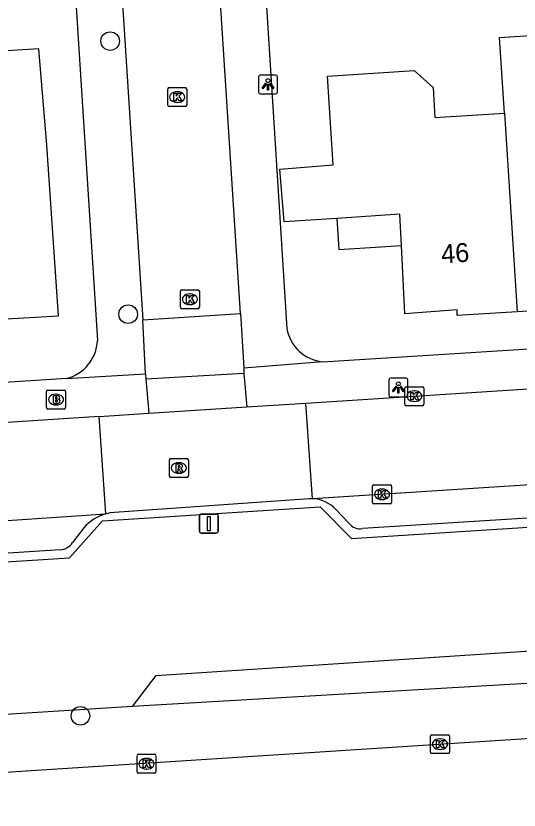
# Model space of a CAD drawing. Extents: x 159628 to 160723, y 388176 to 389416.
# Drawn here: x 160435.14 to 160461.73, y 388328.24 to 388370.17 of the extents above; entities that cross this region are included whole.
import ezdxf

# ---------------------------------------------------------------- set-up
doc = ezdxf.new("R2010")
doc.units = 0
for name, color, linetype in [('IMGEO_Boom', 7, 'Continuous'), ('IMGEO_Brandkraan', 7, 'Continuous'), ('IMGEO_Groenvoorziening', 7, 'Continuous'), ('IMGEO_Kolk', 7, 'Continuous'), ('IMGEO_Lichtpunt', 7, 'Continuous'), ('IMGEO_Pand', 7, 'Continuous'), ('IMGEO_Pand_nummerreeks', 7, 'Continuous'), ('IMGEO_Pand_overbouw', 7, 'Continuous'), ('IMGEO_Rijbaan_lokaal_open', 7, 'Continuous'), ('IMGEO_Rijbaan_regionaal_gesloten', 7, 'Continuous'), ('IMGEO_Rioolput', 7, 'Continuous'), ('IMGEO_Verkeersbordpaal', 7, 'Continuous'), ('IMGEO_Voetpad_open', 7, 'Continuous')]:
    doc.layers.add(name, color=color, linetype=linetype)

msp = doc.modelspace()

# ---------------------------------------------------------------- linework, layer by layer
at = {"layer": 'IMGEO_Boom'}
for centre in [(160440.123, 388368.835), (160441.073, 388354.42), (160438.553, 388333.221)]:
    msp.add_circle(centre, 0.489, dxfattribs=at)
at = {"layer": 'IMGEO_Brandkraan'}
for p, q in [((160436.763, 388349.487), (160436.763, 388350.339)), ((160436.838, 388350.413), (160437.69, 388350.413)), ((160437.764, 388350.339), (160437.764, 388349.487)), ((160437.251, 388350.193), (160437.276, 388350.193)), ((160437.274, 388349.633), (160437.249, 388349.633)), ((160437.69, 388349.413), (160436.838, 388349.413))]:
    msp.add_line(p, q, dxfattribs=at)
for points in [[(160436.763, 388349.487), (160436.763, 388350.339)], [(160436.838, 388350.413), (160437.69, 388350.413)], [(160437.764, 388350.339), (160437.764, 388349.487)], [(160437.111, 388350.113), (160437.111, 388349.713), (160437.324, 388349.713)], [(160437.342, 388350.113), (160437.111, 388350.113)], [(160437.29, 388350.032), (160437.236, 388350.032), (160437.236, 388349.956)], [(160437.236, 388349.956), (160437.289, 388349.956)], [(160437.298, 388349.88), (160437.236, 388349.88), (160437.236, 388349.799)], [(160437.236, 388349.799), (160437.298, 388349.799)], [(160437.69, 388349.413), (160436.838, 388349.413)]]:
    msp.add_lwpolyline(points, dxfattribs=at)
for centre, radius, start, end in [((160436.84, 388350.337), 0.0765, 91.552, 178.448), ((160436.84, 388350.337), 0.0765, 91.552, 178.448), ((160437.688, 388350.337), 0.0765, 1.552, 88.448), ((160437.688, 388350.337), 0.0765, 1.552, 88.448), ((160437.291, 388349.994), 0.0379, 267.8285, 90.9355), ((160437.346, 388349.968), 0.145, 59.4692, 91.5367), ((160437.371, 388350.015), 0.0922, 285.5137, 58.1501), ((160437.376, 388349.823), 0.105, 301.3115, 78.989), ((160437.299, 388349.839), 0.0404, 269.8759, 90.5077), ((160437.33, 388349.964), 0.251, 268.6676, 293.5347), ((160436.84, 388349.489), 0.0765, 181.552, 268.448), ((160436.84, 388349.489), 0.0765, 181.552, 268.448), ((160437.688, 388349.489), 0.0765, 271.552, 358.448), ((160437.688, 388349.489), 0.0765, 271.552, 358.448)]:
    msp.add_arc(centre, radius, start, end, dxfattribs=at)
for centre, major_axis, ratio, start_param, end_param in [((160437.25, 388349.913), (-0.387, 0.002), 0.722429, 4.712389, 7.853982), ((160437.275, 388349.913), (-0.39, 0.002), 0.717154, 1.570796, 4.712389)]:
    msp.add_ellipse(centre, major_axis=major_axis, ratio=ratio, start_param=start_param, end_param=end_param, dxfattribs=at)
at = {"layer": 'IMGEO_Groenvoorziening'}
for points in [[(160441.302, 388333.713), (160442.552, 388335.356), (160467.15, 388336.963), (160467.275, 388335.225)], [(160467.275, 388335.225), (160441.302, 388333.713)], [(160441.302, 388333.713), (160403.067, 388331.305)]]:
    msp.add_lwpolyline(points, dxfattribs=at)
at = {"layer": 'IMGEO_Kolk'}
for p, q in [((160443.166, 388365.454), (160443.166, 388366.306)), ((160443.241, 388366.38), (160444.093, 388366.38)), ((160444.167, 388366.306), (160444.167, 388365.454)), ((160443.654, 388366.16), (160443.679, 388366.16)), ((160443.677, 388365.6), (160443.652, 388365.6)), ((160444.093, 388365.38), (160443.241, 388365.38)), ((160443.836, 388354.783), (160443.836, 388355.635)), ((160443.911, 388355.709), (160444.763, 388355.709)), ((160444.324, 388355.489), (160444.349, 388355.489)), ((160444.837, 388355.635), (160444.837, 388354.783)), ((160444.763, 388354.709), (160443.911, 388354.709)), ((160444.347, 388354.929), (160444.322, 388354.929)), ((160455.692, 388349.665), (160455.692, 388350.517)), ((160455.767, 388350.591), (160456.619, 388350.591)), ((160456.18, 388350.371), (160456.205, 388350.371)), ((160456.693, 388350.517), (160456.693, 388349.665)), ((160456.619, 388349.591), (160455.767, 388349.591)), ((160456.203, 388349.811), (160456.178, 388349.811)), ((160453.984, 388344.486), (160453.984, 388345.338)), ((160454.059, 388345.412), (160454.911, 388345.412)), ((160454.985, 388345.338), (160454.985, 388344.486)), ((160454.472, 388345.192), (160454.497, 388345.192)), ((160454.495, 388344.632), (160454.47, 388344.632)), ((160454.911, 388344.412), (160454.059, 388344.412)), ((160457.047, 388331.298), (160457.047, 388332.15)), ((160457.122, 388332.224), (160457.974, 388332.224)), ((160457.535, 388332.004), (160457.56, 388332.004)), ((160458.048, 388332.15), (160458.048, 388331.298)), ((160441.543, 388330.265), (160441.543, 388331.117)), ((160441.618, 388331.191), (160442.47, 388331.191)), ((160442.544, 388331.117), (160442.544, 388330.265)), ((160457.974, 388331.224), (160457.122, 388331.224)), ((160457.558, 388331.444), (160457.533, 388331.444)), ((160442.031, 388330.971), (160442.056, 388330.971)), ((160442.054, 388330.411), (160442.029, 388330.411)), ((160442.47, 388330.191), (160441.618, 388330.191))]:
    msp.add_line(p, q, dxfattribs=at)
for points in [[(160443.166, 388365.454), (160443.166, 388366.306)], [(160443.241, 388366.38), (160444.093, 388366.38)], [(160444.167, 388366.306), (160444.167, 388365.454)], [(160443.487, 388366.08), (160443.61, 388366.08), (160443.61, 388365.929), (160443.74, 388366.08), (160443.904, 388366.08), (160443.758, 388365.929), (160443.911, 388365.68), (160443.759, 388365.68), (160443.674, 388365.844), (160443.61, 388365.777), (160443.61, 388365.68), (160443.487, 388365.68), (160443.487, 388366.08)], [(160444.093, 388365.38), (160443.241, 388365.38)], [(160443.836, 388354.783), (160443.836, 388355.635)], [(160443.911, 388355.709), (160444.763, 388355.709)], [(160444.157, 388355.409), (160444.28, 388355.409), (160444.28, 388355.258), (160444.41, 388355.409), (160444.574, 388355.409), (160444.428, 388355.258), (160444.581, 388355.009), (160444.429, 388355.009), (160444.344, 388355.173), (160444.28, 388355.106), (160444.28, 388355.009), (160444.157, 388355.009), (160444.157, 388355.409)], [(160444.837, 388355.635), (160444.837, 388354.783)], [(160444.763, 388354.709), (160443.911, 388354.709)], [(160455.692, 388349.665), (160455.692, 388350.517)], [(160455.767, 388350.591), (160456.619, 388350.591)], [(160456.693, 388350.517), (160456.693, 388349.665)], [(160456.013, 388350.291), (160456.136, 388350.291), (160456.136, 388350.14), (160456.266, 388350.291), (160456.43, 388350.291), (160456.284, 388350.14), (160456.437, 388349.891), (160456.285, 388349.891), (160456.2, 388350.055), (160456.136, 388349.988), (160456.136, 388349.891), (160456.013, 388349.891), (160456.013, 388350.291)], [(160456.619, 388349.591), (160455.767, 388349.591)], [(160453.984, 388344.486), (160453.984, 388345.338)], [(160454.059, 388345.412), (160454.911, 388345.412)], [(160454.985, 388345.338), (160454.985, 388344.486)], [(160454.305, 388345.112), (160454.428, 388345.112), (160454.428, 388344.961), (160454.558, 388345.112), (160454.722, 388345.112), (160454.576, 388344.961), (160454.729, 388344.712), (160454.577, 388344.712), (160454.492, 388344.876), (160454.428, 388344.809), (160454.428, 388344.712), (160454.305, 388344.712), (160454.305, 388345.112)], [(160454.911, 388344.412), (160454.059, 388344.412)], [(160457.047, 388331.298), (160457.047, 388332.15)], [(160457.122, 388332.224), (160457.974, 388332.224)], [(160457.368, 388331.924), (160457.491, 388331.924), (160457.491, 388331.773), (160457.621, 388331.924), (160457.785, 388331.924), (160457.639, 388331.773), (160457.792, 388331.524), (160457.64, 388331.524), (160457.555, 388331.688), (160457.491, 388331.621), (160457.491, 388331.524), (160457.368, 388331.524), (160457.368, 388331.924)], [(160458.048, 388332.15), (160458.048, 388331.298)], [(160441.543, 388330.265), (160441.543, 388331.117)], [(160441.618, 388331.191), (160442.47, 388331.191)], [(160442.544, 388331.117), (160442.544, 388330.265)], [(160457.974, 388331.224), (160457.122, 388331.224)], [(160441.864, 388330.891), (160441.987, 388330.891), (160441.987, 388330.74), (160442.117, 388330.891), (160442.281, 388330.891), (160442.135, 388330.74), (160442.288, 388330.491), (160442.136, 388330.491), (160442.051, 388330.655), (160441.987, 388330.588), (160441.987, 388330.491), (160441.864, 388330.491), (160441.864, 388330.891)], [(160442.47, 388330.191), (160441.618, 388330.191)]]:
    msp.add_lwpolyline(points, dxfattribs=at)
for centre, start, end in [((160443.243, 388366.304), 91.552, 178.448), ((160443.243, 388366.304), 91.552, 178.448), ((160444.091, 388366.304), 1.552, 88.448), ((160444.091, 388366.304), 1.552, 88.448), ((160443.243, 388365.456), 181.552, 268.448), ((160443.243, 388365.456), 181.552, 268.448), ((160444.091, 388365.456), 271.552, 358.448), ((160444.091, 388365.456), 271.552, 358.448), ((160443.913, 388355.633), 91.552, 178.448), ((160443.913, 388355.633), 91.552, 178.448), ((160444.761, 388355.633), 1.552, 88.448), ((160444.761, 388355.633), 1.552, 88.448), ((160443.913, 388354.785), 181.552, 268.448), ((160443.913, 388354.785), 181.552, 268.448), ((160444.761, 388354.785), 271.552, 358.448), ((160444.761, 388354.785), 271.552, 358.448), ((160455.769, 388350.515), 91.552, 178.448), ((160455.769, 388350.515), 91.552, 178.448), ((160456.617, 388350.515), 1.552, 88.448), ((160456.617, 388350.515), 1.552, 88.448), ((160455.769, 388349.667), 181.552, 268.448), ((160455.769, 388349.667), 181.552, 268.448), ((160456.617, 388349.667), 271.552, 358.448), ((160456.617, 388349.667), 271.552, 358.448), ((160454.061, 388345.336), 91.552, 178.448), ((160454.061, 388345.336), 91.552, 178.448), ((160454.909, 388345.336), 1.552, 88.448), ((160454.909, 388345.336), 1.552, 88.448), ((160454.061, 388344.488), 181.552, 268.448), ((160454.061, 388344.488), 181.552, 268.448), ((160454.909, 388344.488), 271.552, 358.448), ((160454.909, 388344.488), 271.552, 358.448), ((160457.124, 388332.148), 91.552, 178.448), ((160457.124, 388332.148), 91.552, 178.448), ((160457.972, 388332.148), 1.552, 88.448), ((160457.972, 388332.148), 1.552, 88.448), ((160441.62, 388331.115), 91.552, 178.448), ((160441.62, 388331.115), 91.552, 178.448), ((160442.468, 388331.115), 1.552, 88.448), ((160442.468, 388331.115), 1.552, 88.448), ((160457.124, 388331.3), 181.552, 268.448), ((160457.124, 388331.3), 181.552, 268.448), ((160457.972, 388331.3), 271.552, 358.448), ((160457.972, 388331.3), 271.552, 358.448), ((160441.62, 388330.267), 181.552, 268.448), ((160441.62, 388330.267), 181.552, 268.448), ((160442.468, 388330.267), 271.552, 358.448), ((160442.468, 388330.267), 271.552, 358.448)]:
    msp.add_arc(centre, 0.0765, start, end, dxfattribs=at)
for centre, major_axis, ratio, start_param, end_param in [((160443.653, 388365.88), (-0.387, 0.002), 0.722429, 4.712389, 7.853982), ((160443.678, 388365.88), (-0.39, 0.002), 0.717154, 1.570796, 4.712389), ((160444.323, 388355.209), (-0.387, 0.002), 0.722429, 4.712389, 7.853982), ((160444.348, 388355.209), (-0.39, 0.002), 0.717154, 1.570796, 4.712389), ((160456.179, 388350.091), (-0.387, 0.002), 0.722429, 4.712389, 7.853982), ((160456.204, 388350.091), (-0.39, 0.002), 0.717154, 1.570796, 4.712389), ((160454.471, 388344.912), (-0.387, 0.002), 0.722429, 4.712389, 7.853982), ((160454.496, 388344.912), (-0.39, 0.002), 0.717154, 1.570796, 4.712389), ((160457.534, 388331.724), (-0.387, 0.002), 0.722429, 4.712389, 7.853982), ((160457.559, 388331.724), (-0.39, 0.002), 0.717154, 1.570796, 4.712389), ((160442.03, 388330.691), (-0.387, 0.002), 0.722429, 4.712389, 7.853982), ((160442.055, 388330.691), (-0.39, 0.002), 0.717154, 1.570796, 4.712389)]:
    msp.add_ellipse(centre, major_axis=major_axis, ratio=ratio, start_param=start_param, end_param=end_param, dxfattribs=at)
at = {"layer": 'IMGEO_Lichtpunt'}
for p, q in [((160447.962, 388366.949), (160447.962, 388366.142)), ((160447.962, 388366.949), (160447.962, 388366.142)), ((160448.864, 388367.044), (160448.056, 388367.044)), ((160448.864, 388367.044), (160448.056, 388367.044)), ((160448.958, 388366.142), (160448.958, 388366.949)), ((160448.958, 388366.142), (160448.958, 388366.949)), ((160448.056, 388366.048), (160448.864, 388366.048)), ((160448.056, 388366.048), (160448.864, 388366.048)), ((160454.85, 388350.95), (160454.85, 388350.143)), ((160454.85, 388350.95), (160454.85, 388350.143)), ((160455.752, 388351.045), (160454.944, 388351.045)), ((160455.752, 388351.045), (160454.944, 388351.045)), ((160455.846, 388350.143), (160455.846, 388350.95)), ((160455.846, 388350.143), (160455.846, 388350.95)), ((160454.944, 388350.049), (160455.752, 388350.049)), ((160454.944, 388350.049), (160455.752, 388350.049))]:
    msp.add_line(p, q, dxfattribs=at)
for points in [[(160448.336, 388366.613), (160448.375, 388366.585), (160448.187, 388366.323), (160448.149, 388366.35), (160448.336, 388366.613)], [(160448.438, 388366.565), (160448.485, 388366.565), (160448.485, 388366.243), (160448.438, 388366.243), (160448.438, 388366.565)], [(160448.548, 388366.585), (160448.586, 388366.612), (160448.773, 388366.35), (160448.734, 388366.322), (160448.548, 388366.585)], [(160455.224, 388350.614), (160455.263, 388350.586), (160455.075, 388350.324), (160455.037, 388350.351), (160455.224, 388350.614)], [(160455.326, 388350.566), (160455.373, 388350.566), (160455.373, 388350.244), (160455.326, 388350.244), (160455.326, 388350.566)], [(160455.436, 388350.586), (160455.474, 388350.613), (160455.661, 388350.351), (160455.622, 388350.323), (160455.436, 388350.586)]]:
    msp.add_lwpolyline(points, dxfattribs=at)
for centre in [(160448.461, 388366.747), (160455.349, 388350.748)]:
    msp.add_circle(centre, 0.0994, dxfattribs=at)
for centre, start, end in [((160448.056, 388366.949), 90, 180), ((160448.056, 388366.949), 90, 180), ((160448.864, 388366.949), 0, 90), ((160448.864, 388366.949), 0, 90), ((160448.056, 388366.142), 180, 270), ((160448.056, 388366.142), 180, 270), ((160448.864, 388366.142), 270, 0), ((160448.864, 388366.142), 270, 360), ((160454.944, 388350.95), 90, 180), ((160454.944, 388350.95), 90, 180), ((160455.752, 388350.95), 0, 90), ((160455.752, 388350.95), 0, 90), ((160454.944, 388350.143), 180, 270), ((160454.944, 388350.143), 180, 270), ((160455.752, 388350.143), 270, 0), ((160455.752, 388350.143), 270, 360)]:
    msp.add_arc(centre, 0.0946, start, end, dxfattribs=at)
at = {"layer": 'IMGEO_Pand'}
for points in [[(160460.949, 388365.037), (160460.69, 388369.028), (160469.61, 388369.607), (160469.704, 388368.16)], [(160431.225, 388353.953), (160431.306, 388352.556), (160433.817, 388352.733), (160433.722, 388354.116), (160437.391, 388354.334), (160436.781, 388363.35), (160436.354, 388368.432), (160433.761, 388368.266), (160434.089, 388363.179), (160430.699, 388362.961)], [(160461.629, 388354.549), (160458.458, 388354.346), (160458.462, 388354.644), (160455.697, 388354.445), (160455.515, 388358.041), (160455.431, 388359.702), (160452.096, 388359.469), (160449.31, 388359.292), (160449.094, 388362.083), (160451.908, 388362.301), (160451.598, 388366.977), (160456.188, 388367.277), (160457.179, 388366.384), (160457.282, 388364.797), (160460.949, 388365.037)], [(160460.949, 388365.037), (160461.629, 388354.549)], [(160470.192, 388360.63), (160467.096, 388360.434), (160467.198, 388358.811), (160467.424, 388355.218), (160464.666, 388355.043), (160464.685, 388354.744), (160461.629, 388354.549)]]:
    msp.add_lwpolyline(points, dxfattribs=at)
at = {"layer": 'IMGEO_Pand_overbouw'}
msp.add_lwpolyline([(160452.096, 388359.469), (160452.202, 388357.835), (160455.515, 388358.041), (160455.431, 388359.702)], close=True, dxfattribs=at)
at = {"layer": 'IMGEO_Rijbaan_lokaal_open'}
for points in [[(160438.719, 388402.783), (160441.847, 388354.123)], [(160447.012, 388354.455), (160443.874, 388403.115)], [(160441.847, 388354.123), (160447.012, 388354.455)], [(160441.998, 388351.273), (160441.847, 388354.123)], [(160447.012, 388354.455), (160447.177, 388351.563)], [(160441.998, 388351.273), (160442.014, 388350.988)], [(160447.193, 388351.283), (160442.014, 388350.988)], [(160447.177, 388351.563), (160447.193, 388351.283)], [(160450.468, 388349.725), (160467.406, 388350.819)], [(160442.162, 388349.188), (160447.34, 388349.523)], [(160447.34, 388349.523), (160450.468, 388349.725)], [(160450.804, 388344.681), (160450.468, 388349.725)], [(160439.541, 388349.019), (160442.162, 388349.188)], [(160439.541, 388349.019), (160425.779, 388348.13)], [(160439.893, 388343.883), (160439.541, 388349.019)], [(160491.895, 388347.305), (160450.804, 388344.681)], [(160450.804, 388344.681), (160450.631, 388344.68), (160440.109, 388343.936), (160439.992, 388343.907), (160439.893, 388343.883)], [(160397.667, 388341.259), (160412.561, 388342.181), (160432.068, 388343.36), (160439.893, 388343.883)]]:
    msp.add_lwpolyline(points, dxfattribs=at)
at = {"layer": 'IMGEO_Rijbaan_regionaal_gesloten'}
msp.add_lwpolyline([(160501.552, 388334.526), (160482.533, 388333.323), (160431.58, 388330.029), (160416.129, 388329.131), (160403.258, 388328.243)], dxfattribs=at)
at = {"layer": 'IMGEO_Rioolput'}
for p, q in [((160443.253, 388345.876), (160443.253, 388346.728)), ((160443.328, 388346.802), (160444.18, 388346.802)), ((160443.741, 388346.582), (160443.766, 388346.582)), ((160444.254, 388346.728), (160444.254, 388345.876)), ((160444.18, 388345.802), (160443.328, 388345.802)), ((160443.764, 388346.022), (160443.739, 388346.022))]:
    msp.add_line(p, q, dxfattribs=at)
for points in [[(160443.253, 388345.876), (160443.253, 388346.728)], [(160443.328, 388346.802), (160444.18, 388346.802)], [(160444.254, 388346.728), (160444.254, 388345.876)], [(160443.842, 388346.5), (160443.59, 388346.502), (160443.59, 388346.102)], [(160443.59, 388346.102), (160443.714, 388346.102), (160443.714, 388346.264), (160443.725, 388346.264)], [(160443.768, 388346.421), (160443.714, 388346.421), (160443.714, 388346.34)], [(160443.714, 388346.34), (160443.766, 388346.34)], [(160443.772, 388346.235), (160443.843, 388346.102), (160443.983, 388346.102), (160443.918, 388346.228)], [(160444.18, 388345.802), (160443.328, 388345.802)]]:
    msp.add_lwpolyline(points, dxfattribs=at)
for centre, radius, start, end in [((160443.33, 388346.726), 0.0765, 91.552, 178.448), ((160443.33, 388346.726), 0.0765, 91.552, 178.448), ((160444.178, 388346.726), 0.0765, 1.552, 88.448), ((160444.178, 388346.726), 0.0765, 1.552, 88.448), ((160443.724, 388346.211), 0.0533, 26.0293, 88.6989), ((160443.75, 388346.529), 0.19, 274.7715, 282.9687), ((160443.774, 388346.325), 0.0964, 77.0061, 93.1865), ((160443.788, 388346.382), 0.0378, 276.6634, 79.6772), ((160443.841, 388346.39), 0.109, 350.3612, 89.416), ((160443.839, 388346.39), 0.112, 277.5842, 350.9817), ((160443.823, 388346.175), 0.108, 29.5134, 73.7905), ((160443.33, 388345.878), 0.0765, 181.552, 268.448), ((160443.33, 388345.878), 0.0765, 181.552, 268.448), ((160444.178, 388345.878), 0.0765, 271.552, 358.448), ((160444.178, 388345.878), 0.0765, 271.552, 358.448)]:
    msp.add_arc(centre, radius, start, end, dxfattribs=at)
for centre, major_axis, ratio, start_param, end_param in [((160443.74, 388346.302), (-0.387, 0.002), 0.722429, 4.712389, 7.853982), ((160443.765, 388346.302), (-0.39, 0.002), 0.717154, 1.570796, 4.712389)]:
    msp.add_ellipse(centre, major_axis=major_axis, ratio=ratio, start_param=start_param, end_param=end_param, dxfattribs=at)
at = {"layer": 'IMGEO_Verkeersbordpaal'}
for p, q in [((160444.839, 388342.968), (160444.839, 388343.768)), ((160444.839, 388343.768), (160444.839, 388342.968)), ((160444.939, 388343.868), (160445.729, 388343.868)), ((160445.729, 388343.868), (160444.939, 388343.868)), ((160445.829, 388343.768), (160445.829, 388342.968)), ((160445.829, 388342.968), (160445.829, 388343.768)), ((160445.729, 388342.868), (160444.939, 388342.868)), ((160444.939, 388342.868), (160445.729, 388342.868))]:
    msp.add_line(p, q, dxfattribs=at)
msp.add_lwpolyline([(160445.259, 388343.743), (160445.409, 388343.743), (160445.409, 388342.993), (160445.259, 388342.993), (160445.259, 388343.743)], dxfattribs=at)
for centre, start, end in [((160444.939, 388343.768), 90, 180), ((160444.939, 388343.768), 90, 180), ((160445.729, 388343.768), 0, 90), ((160445.729, 388343.768), 360, 90), ((160444.939, 388342.968), 180, 270), ((160444.939, 388342.968), 180, 270), ((160445.729, 388342.968), 270, 0), ((160445.729, 388342.968), 270, 0)]:
    msp.add_arc(centre, 0.1, start, end, dxfattribs=at)
at = {"layer": 'IMGEO_Voetpad_open'}
for points in [[(160445.47, 388416.632), (160449.463, 388353.672)], [(160435.53, 388414.356), (160439.45, 388353.031)], [(160451.349, 388351.913), (160500, 388354.96), (160500.784, 388355.009)], [(160451.349, 388351.913), (160447.177, 388351.563)], [(160437.814, 388351.02), (160441.998, 388351.273)], [(160447.193, 388351.283), (160447.34, 388349.523)], [(160437.814, 388351.02), (160389.96, 388347.928), (160349.131, 388345.29)], [(160442.014, 388350.988), (160442.162, 388349.188)], [(160489.446, 388345.363), (160453.456, 388343.099)], [(160397.13, 388338.982), (160437.971, 388341.554), (160439.719, 388343.519), (160451.214, 388344.256), (160452.877, 388342.587), (160489.377, 388344.926)], [(160452.746, 388343.364), (160452.055, 388344.1)], [(160438.736, 388343.151), (160438.139, 388342.367)], [(160437.492, 388341.985), (160400.5, 388339.628)]]:
    msp.add_lwpolyline(points, dxfattribs=at)
for centre, radius, start, end in [((160451.536, 388354.004), 2.1, 189.1106, 264.8804), ((160437.271, 388353.133), 2.182, 284.4175, 357.324), ((160450.728, 388342.88), 1.803, 42.596, 87.581), ((160440.582, 388341.513), 2.468, 106.2182, 138.4225), ((160453.35, 388343.899), 0.807, 221.5391, 277.5258), ((160437.415, 388342.854), 0.873, 275.067, 326.0497)]:
    msp.add_arc(centre, radius, start, end, dxfattribs=at)

# ---------------------------------------------------------------- texts
at = {"layer": 'IMGEO_Pand_nummerreeks'}
msp.add_text('46', height=1, rotation=3.7713, dxfattribs=at).set_placement((160457.638, 388357.098))

doc.saveas('drawing.dxf')
